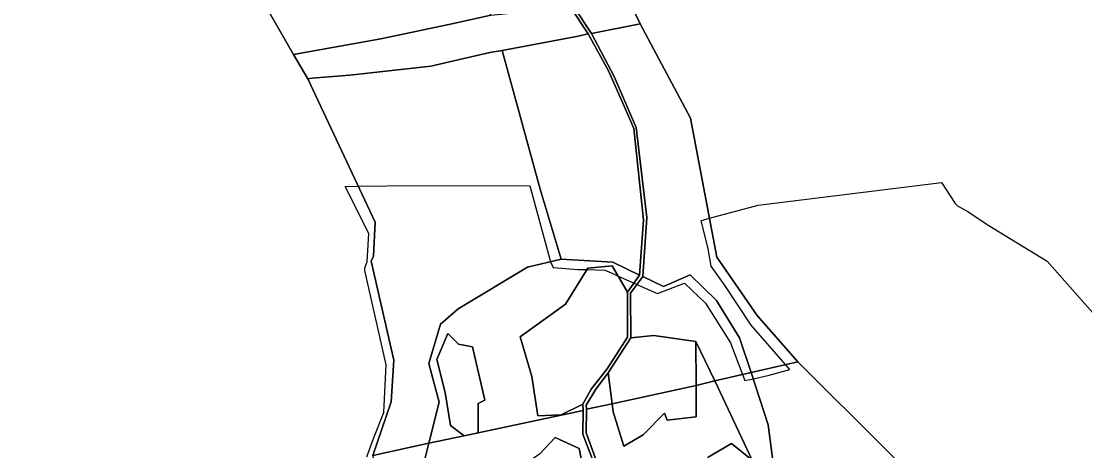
# Model space of a CAD drawing. Extents: x -477304 to -465429, y -1159113 to -1149210.
# Drawn here: x -469195 to -468460, y -1152195 to -1151898 of the extents above; entities that cross this region are included whole.
import ezdxf

# ---------------------------------------------------------------- set-up
doc = ezdxf.new("R2010")
doc.units = 0
for name, color, linetype in [('BPEJ_s', 7, 'Continuous'), ('ostatni_s', 7, 'Continuous'), ('PUPFL_s', 7, 'Continuous')]:
    doc.layers.add(name, color=color, linetype=linetype)

msp = doc.modelspace()

# ---------------------------------------------------------------- linework, layer by layer
at = {"layer": 'BPEJ_s'}
for points in [[(-468956.42, -1152199.19), (-468951.81, -1152186.35), (-468944.85, -1152168.52), (-468943.15, -1152135.43), (-468957.79, -1152070.11), (-468958, -1152068.41), (-468956.3, -1152064.17), (-468955.24, -1152044.66), (-468971.56, -1152012.01), (-468962.44, -1152011.89), (-468922.58, -1152011.36), (-468843.77, -1152011.57), (-468842.62, -1152015.81), (-468829.47, -1152064.15), (-468827.77, -1152068.2), (-468810.59, -1152069.47), (-468804.44, -1152069.61), (-468791.93, -1152069.89), (-468786.46, -1152072.33), (-468782.71, -1152074.01), (-468771.79, -1152078.88), (-468769.69, -1152079.81), (-468765.58, -1152081.65), (-468755.45, -1152086.01), (-468736.78, -1152079.01), (-468722.36, -1152092.8), (-468704.97, -1152120.16), (-468696.81, -1152142.17), (-468695.25, -1152146.37), (-468689.28, -1152145.06), (-468678.25, -1152142.64), (-468664, -1152138.78), (-468667.04, -1152135.3), (-468690.76, -1152108.07), (-468708.79, -1152080.71), (-468718.54, -1152067.14), (-468720.45, -1152055.26), (-468725.42, -1152035.65), (-468723.42, -1152035.11), (-468719.66, -1152034.09), (-468685.88, -1152024.93), (-468559.26, -1152009.32), (-468549.71, -1152023.87), (-468548.02, -1152025.57), (-468541.09, -1152029.4), (-468527.66, -1152038.29), (-468486.09, -1152063.74), (-468451.09, -1152103.41)], [(-468956.42, -1152199.19), (-468951.81, -1152186.35), (-468944.85, -1152168.52), (-468943.15, -1152135.43), (-468957.79, -1152070.11), (-468958, -1152068.41), (-468956.3, -1152064.17), (-468955.24, -1152044.66), (-468971.56, -1152012.01), (-468962.44, -1152011.89), (-468922.58, -1152011.36), (-468843.77, -1152011.57), (-468842.62, -1152015.81), (-468829.47, -1152064.15), (-468827.77, -1152068.2), (-468810.59, -1152069.47), (-468804.44, -1152069.61), (-468791.93, -1152069.89), (-468786.46, -1152072.33), (-468782.71, -1152074.01), (-468771.79, -1152078.88), (-468769.69, -1152079.81), (-468765.58, -1152081.65), (-468755.45, -1152086.01), (-468736.78, -1152079.01), (-468722.36, -1152092.8), (-468704.97, -1152120.16), (-468696.81, -1152142.17), (-468695.25, -1152146.37), (-468689.28, -1152145.06), (-468678.25, -1152142.64), (-468664, -1152138.78), (-468667.04, -1152135.3), (-468690.76, -1152108.07), (-468708.79, -1152080.71), (-468718.54, -1152067.14), (-468720.45, -1152055.26), (-468725.42, -1152035.65), (-468723.42, -1152035.11), (-468719.66, -1152034.09), (-468685.88, -1152024.93), (-468559.26, -1152009.32)], [(-468559.26, -1152009.32), (-468549.71, -1152023.87), (-468548.02, -1152025.57), (-468541.09, -1152029.4), (-468527.66, -1152038.29), (-468486.09, -1152063.74), (-468451.09, -1152103.41)]]:
    msp.add_lwpolyline(points, dxfattribs=at)
at = {"layer": 'ostatni_s'}
for points in [[(-468794.61, -1152216.69), (-468807.14, -1152183.38), (-468807.05, -1152167.07), (-468807.08, -1152162.64), (-468801.43, -1152152.32), (-468790.44, -1152138.19), (-468776.37, -1152116.37), (-468776.19, -1152085.28), (-468768.02, -1152073.38), (-468765.12, -1152035.06), (-468771.95, -1151971.99), (-468777.7, -1151958.47), (-468789.48, -1151931.99), (-468803.45, -1151906.55), (-468815.75, -1151888.1)], [(-468813.42, -1151887.68), (-468801.26, -1151906.14), (-468785.56, -1151936.03), (-468770.37, -1151971.17), (-468762.91, -1152033.54), (-468765.74, -1152074.4), (-468774.19, -1152085.98), (-468773.91, -1152116.71), (-468789.67, -1152140.92), (-468798.18, -1152152.35), (-468804.87, -1152163.29), (-468804.75, -1152166.24), (-468804.96, -1152182.43), (-468792.77, -1152216.04)], [(-468837.06, -1152197.39), (-468826.25, -1152185.69), (-468809.82, -1152193.34), (-468802.78, -1152228.3)]]:
    msp.add_lwpolyline(points, dxfattribs=at)
msp.add_lwpolyline([(-468899.74, -1152219.24), (-468914.42, -1152222.31), (-468922.53, -1152244.87), (-468921.54, -1152269.45), (-468925.48, -1152270), (-468926.83, -1152246.22), (-468922.83, -1152226.68), (-468913.66, -1152189.65), (-468889.17, -1152184.67), (-468879.65, -1152182.52), (-468807.05, -1152167.07), (-468807.14, -1152183.38), (-468794.61, -1152216.69), (-468801.64, -1152257.19), (-468804.13, -1152257.31), (-468802.78, -1152228.3), (-468809.82, -1152193.34), (-468826.25, -1152185.69), (-468837.06, -1152197.39), (-468862.18, -1152214.35), (-468861.69, -1152222.19), (-468874.49, -1152225.63), (-468875.72, -1152218.87)], close=True, dxfattribs=at)
at = {"layer": 'PUPFL_s'}
for points in [[(-469351.73, -1151603.18), (-469233.46, -1151584.52), (-469159.56, -1151595.02), (-469152.58, -1151623.84), (-469203.08, -1151662.58), (-469217.68, -1151677.24), (-469309.43, -1151795.23), (-469296.26, -1151825.44), (-469242.41, -1151847.3), (-469234.13, -1151855.9), (-469211.55, -1151865.38), (-469207.95, -1151879.91), (-469124.05, -1151883.35), (-469102.77, -1151868.25), (-469075.9, -1151843.86), (-469041.49, -1151840.67), (-469027.52, -1151885.51), (-469007.11, -1151920.83), (-468997.2, -1151937.69), (-468950.81, -1152036.73)], [(-468457.36, -1152277.53), (-468479.48, -1152318.43), (-468487.11, -1152325.81), (-468505.68, -1152330.94), (-468535.7, -1152255.77), (-468658.42, -1152133.3), (-468686.75, -1152101.45), (-468714.57, -1152060.88), (-468732.83, -1151964.82), (-468767.43, -1151899.55), (-468776.38, -1151881.32)], [(-468950.81, -1152036.73), (-468951.86, -1152060.26), (-468953.58, -1152063.64), (-468937.79, -1152132.29), (-468939.63, -1152160.98), (-468952.46, -1152198.17)], [(-468792.77, -1152216.04), (-468804.96, -1152182.43), (-468804.75, -1152166.24), (-468786.9, -1152162.4), (-468786.29, -1152168.08), (-468778.74, -1152191.68), (-468765.47, -1152183.94), (-468750.66, -1152168.94), (-468748.79, -1152173.77), (-468728.8, -1152171.4), (-468728.74, -1152149.74), (-468715.96, -1152146.54), (-468690.19, -1152201.42), (-468704.47, -1152189.9), (-468720.41, -1152199.42)]]:
    msp.add_lwpolyline(points, dxfattribs=at)
for points in [[(-469007.11, -1151920.83), (-469027.52, -1151885.51), (-469010.03, -1151887.72), (-468989.02, -1151884.87), (-468968.31, -1151883.86), (-468923.23, -1151875.65), (-468901.73, -1151875.08), (-468883.41, -1151877.67), (-468870.68, -1151893.47), (-468896.51, -1151899.19), (-468946.86, -1151909.8)], [(-468767.43, -1151899.55), (-468801.26, -1151906.14), (-468813.42, -1151887.68), (-468784.7, -1151882.68), (-468776.38, -1151881.32)], [(-468994.38, -1151937.14), (-468997.2, -1151937.69), (-469007.11, -1151920.83), (-468946.86, -1151909.8), (-468896.51, -1151899.19), (-468870.68, -1151893.47), (-468815.75, -1151888.1), (-468803.45, -1151906.55), (-468811.66, -1151908.26), (-468862.93, -1151918.05), (-468871.48, -1151919.25), (-468912.32, -1151928.92), (-468968.38, -1151934.99)], [(-468686.75, -1152101.45), (-468658.42, -1152133.3), (-468690.68, -1152140.77), (-468698.85, -1152116.86), (-468714.82, -1152090.99), (-468733.01, -1152073.23), (-468751.43, -1152081.22), (-468765.74, -1152074.4), (-468762.91, -1152033.54), (-468770.37, -1151971.17), (-468785.56, -1151936.03), (-468801.26, -1151906.14), (-468767.43, -1151899.55), (-468732.83, -1151964.82), (-468714.57, -1152060.88)], [(-468836.57, -1152013.95), (-468862.93, -1151918.05), (-468811.66, -1151908.26), (-468803.45, -1151906.55), (-468789.48, -1151931.99), (-468777.7, -1151958.47), (-468771.95, -1151971.99), (-468765.12, -1152035.06), (-468768.02, -1152073.38), (-468786.33, -1152064.47), (-468822.2, -1152062.38)], [(-468862.93, -1151918.05), (-468836.57, -1152013.95), (-468822.2, -1152062.38), (-468845.53, -1152068.01), (-468893.27, -1152096.67), (-468905.64, -1152107.37), (-468913.72, -1152134.65), (-468906.47, -1152161.32), (-468913.66, -1152189.65), (-468952.46, -1152198.17), (-468939.63, -1152160.98), (-468937.79, -1152132.29), (-468953.58, -1152063.64), (-468951.86, -1152060.26), (-468950.81, -1152036.73), (-468997.2, -1151937.69), (-468994.38, -1151937.14), (-468968.38, -1151934.99), (-468912.32, -1151928.92), (-468871.48, -1151919.25)], [(-468838.35, -1152170.69), (-468822.13, -1152169.96), (-468807.08, -1152162.64), (-468807.05, -1152167.07), (-468879.65, -1152182.52), (-468879.56, -1152162.34), (-468874.86, -1152159.82), (-468883.43, -1152123.01), (-468893.04, -1152121.07), (-468900.48, -1152113.73), (-468908.22, -1152131.7), (-468902.47, -1152154.72), (-468898.7, -1152177.42), (-468889.17, -1152184.67), (-468913.66, -1152189.65), (-468906.47, -1152161.32), (-468913.72, -1152134.65), (-468905.64, -1152107.37), (-468893.27, -1152096.67), (-468845.53, -1152068.01), (-468822.2, -1152062.38), (-468786.33, -1152064.47), (-468768.02, -1152073.38), (-468776.19, -1152085.28), (-468786.82, -1152066.9), (-468803.81, -1152068.58), (-468819.18, -1152093.6), (-468850.45, -1152116.19), (-468842.34, -1152143.59)], [(-468819.18, -1152093.6), (-468803.81, -1152068.58), (-468786.82, -1152066.9), (-468776.19, -1152085.28), (-468776.37, -1152116.37), (-468790.44, -1152138.19), (-468801.43, -1152152.32), (-468807.08, -1152162.64), (-468822.13, -1152169.96), (-468838.35, -1152170.69), (-468842.34, -1152143.59), (-468850.45, -1152116.19)], [(-468698.85, -1152116.86), (-468690.68, -1152140.77), (-468715.96, -1152146.54), (-468729.01, -1152119.41), (-468758, -1152115.11), (-468773.91, -1152116.71), (-468774.19, -1152085.98), (-468765.74, -1152074.4), (-468751.43, -1152081.22), (-468733.01, -1152073.23), (-468714.82, -1152090.99)], [(-468889.17, -1152184.67), (-468898.7, -1152177.42), (-468902.47, -1152154.72), (-468908.22, -1152131.7), (-468900.48, -1152113.73), (-468893.04, -1152121.07), (-468883.43, -1152123.01), (-468874.86, -1152159.82), (-468879.56, -1152162.34), (-468879.65, -1152182.52)], [(-468789.67, -1152140.92), (-468773.91, -1152116.71), (-468758, -1152115.11), (-468729.01, -1152119.41), (-468728.74, -1152149.74), (-468786.9, -1152162.4)], [(-468728.74, -1152149.74), (-468729.01, -1152119.41), (-468715.96, -1152146.54)], [(-468802.12, -1152356.87), (-468801.14, -1152337.79), (-468778.07, -1152335.84), (-468745.13, -1152324.76), (-468723.73, -1152306.81), (-468666.39, -1152274.05), (-468678.92, -1152176.96), (-468690.68, -1152140.77), (-468658.42, -1152133.3), (-468535.7, -1152255.77), (-468505.68, -1152330.94), (-468560.64, -1152347.57), (-468584.12, -1152358.23), (-468604.81, -1152367.15), (-468625.15, -1152375.07), (-468657.06, -1152387.14), (-468731.05, -1152393.04), (-468753.36, -1152407.43), (-468775.95, -1152397.97), (-468786.57, -1152388.85), (-468796.29, -1152378.27), (-468800.44, -1152369.43)], [(-468804.87, -1152163.29), (-468798.18, -1152152.35), (-468789.67, -1152140.92), (-468786.9, -1152162.4), (-468804.75, -1152166.24)], [(-468778.07, -1152335.84), (-468801.14, -1152337.79), (-468800.06, -1152328.29), (-468793.39, -1152328.78), (-468778.65, -1152332.02), (-468747.45, -1152318.58), (-468746.58, -1152309.37), (-468671.61, -1152271.97), (-468688.14, -1152225.02), (-468690.19, -1152201.42), (-468715.96, -1152146.54), (-468690.68, -1152140.77), (-468678.92, -1152176.96), (-468666.39, -1152274.05), (-468723.73, -1152306.81), (-468745.13, -1152324.76)], [(-468765.47, -1152183.94), (-468778.74, -1152191.68), (-468786.29, -1152168.08), (-468786.9, -1152162.4), (-468728.74, -1152149.74), (-468728.8, -1152171.4), (-468748.79, -1152173.77), (-468750.66, -1152168.94)], [(-468922.83, -1152226.68), (-468926.83, -1152246.22), (-468925.48, -1152270), (-468924.43, -1152286.65), (-468927.23, -1152287.18), (-468929.24, -1152287.56), (-468952.46, -1152198.17), (-468913.66, -1152189.65)], [(-468719.12, -1152230.79), (-468720.41, -1152199.42), (-468704.47, -1152189.9), (-468690.19, -1152201.42), (-468693.14, -1152223.51), (-468706.29, -1152222.34)]]:
    msp.add_lwpolyline(points, close=True, dxfattribs=at)

doc.saveas('drawing.dxf')
